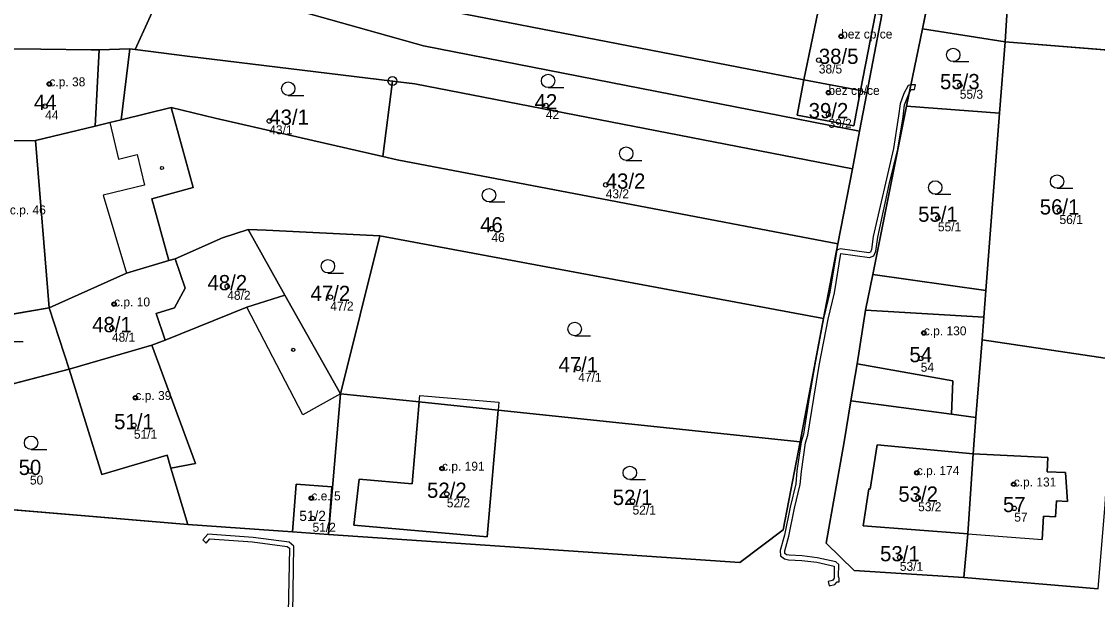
# Model space of a CAD drawing. Extents: x -603967 to -594699, y -1179315 to -1165625.
# Drawn here: x -597420.7 to -597300.6, y -1172664.1 to -1172599.6 of the extents above; entities that cross this region are included whole.
import ezdxf

# ---------------------------------------------------------------- set-up
doc = ezdxf.new("R2010")
doc.units = 0
for name, color, linetype in [('Definiční body', 7, 'Continuous'), ('Hranice parcel', 7, 'Continuous'), ('Parcelní čísla', 7, 'Continuous'), ('Polygon budovy', 7, 'Continuous'), ('Polygon parcely', 7, 'Continuous'), ('Vnitřní kresba', 7, 'Continuous'), ('Věcná břemena k části', 7, 'Continuous'), ('Značky bodu BP', 7, 'Continuous'), ('Značky budov', 7, 'Continuous'), ('Značky kultur', 7, 'Continuous')]:
    doc.layers.add(name, color=color, linetype=linetype)

msp = doc.modelspace()

# ---------------------------------------------------------------- linework, layer by layer
at = {"layer": 'Definiční body'}
for centre in [(-597329.19, -1172601.27994), (-597331.68, -1172603.93994), (-597417.55, -1172606.60994), (-597315.95, -1172606.75994), (-597330.61, -1172607.56994), (-597418.02, -1172609.06994), (-597362.14, -1172609.00994), (-597393.01, -1172610.72994), (-597330.61, -1172609.99994), (-597355.46, -1172617.85994), (-597318.39, -1172621.54994), (-597304.82, -1172620.73994), (-597368.22, -1172622.73994), (-597397.7, -1172629.18994), (-597410.33, -1172631.16994), (-597386.2, -1172630.38994), (-597410.57, -1172633.86994), (-597319.96, -1172634.38994), (-597320.31, -1172637.21994), (-597358.53, -1172638.33994), (-597407.95, -1172641.60994), (-597408.12, -1172644.68994), (-597373.73, -1172649.49994), (-597419.72, -1172649.79994), (-597320.75, -1172649.98994), (-597309.93, -1172651.25994), (-597388.31, -1172652.80994), (-597373.2, -1172652.34994), (-597352.47, -1172653.14994), (-597320.6, -1172652.77994), (-597309.87, -1172653.93994), (-597388.18, -1172655.06994), (-597322.64, -1172659.42994)]:
    msp.add_circle(centre, 0.25, dxfattribs=at)
at = {"layer": 'Hranice parcel'}
for p, q in [((-597320.11, -1172600.43), (-597316.19, -1172581.54)), ((-597309.69, -1172582.55), (-597310.88, -1172601.88)), ((-597333.35, -1172606.12), (-597331.58, -1172597.56)), ((-597324.65, -1172598.89), (-597326.32, -1172607.63)), ((-597321.91, -1172609.07), (-597320.11, -1172600.43)), ((-597310.88, -1172601.88), (-597320.11, -1172600.43)), ((-597310.88, -1172601.88), (-597311.5, -1172609.87)), ((-597296.17, -1172603.08), (-597310.88, -1172601.88)), ((-597409.55, -1172610.59), (-597408.57, -1172602.69)), ((-597408.57, -1172602.69), (-597407.97, -1172602.77)), ((-597379.26, -1172606.28), (-597380.35, -1172614.68)), ((-597333.35, -1172606.12), (-597327.03, -1172607.32)), ((-597327.13, -1172611.85), (-597326.32, -1172607.63)), ((-597326.32, -1172607.63), (-597327.03, -1172607.32)), ((-597403.96, -1172609.24), (-597409.55, -1172610.59)), ((-597321.91, -1172609.07), (-597325.66, -1172627.85)), ((-597311.5, -1172609.87), (-597321.91, -1172609.07)), ((-597313.05, -1172629.64), (-597311.5, -1172609.87)), ((-597327.94, -1172616.07), (-597327.13, -1172611.85)), ((-597327.94, -1172616.07), (-597329.54, -1172624.42)), ((-597395.36, -1172622.85), (-597391.26, -1172630.18)), ((-597380.68, -1172623.53), (-597385.07, -1172641.16)), ((-597380.68, -1172623.53), (-597331.14, -1172632.76)), ((-597331.14, -1172632.76), (-597329.54, -1172624.42)), ((-597404.22, -1172626.3), (-597403.52, -1172626.11)), ((-597402.41, -1172629.39), (-597403.52, -1172626.11)), ((-597313.05, -1172629.64), (-597325.66, -1172627.85)), ((-597391.26, -1172630.18), (-597385.07, -1172641.16)), ((-597427.23, -1172633.23), (-597417.57, -1172631.58)), ((-597417.57, -1172631.58), (-597415.33, -1172638.42)), ((-597404.64, -1172635.17), (-597405.62, -1172632.2)), ((-597333.78, -1172646.51), (-597331.14, -1172632.76)), ((-597314.17, -1172643.8), (-597313.46, -1172635.15)), ((-597313.46, -1172635.15), (-597298.71, -1172637.33)), ((-597415.33, -1172638.42), (-597427.48, -1172641.59)), ((-597386.41, -1172656.87), (-597385.07, -1172641.16)), ((-597385.07, -1172641.16), (-597376.27, -1172642.08)), ((-597376.27, -1172642.08), (-597367.47, -1172643)), ((-597367.47, -1172643), (-597333.78, -1172646.51)), ((-597314.44, -1172647.87), (-597314.17, -1172643.8)), ((-597314.44, -1172647.87), (-597315.04, -1172656.79)), ((-597427.7, -1172653.59), (-597402.09, -1172655.74)), ((-597402.09, -1172655.74), (-597390.41, -1172656.58)), ((-597386.41, -1172656.87), (-597390.41, -1172656.58)), ((-597315.49, -1172661.67), (-597315.04, -1172656.79)), ((-597315.49, -1172661.67), (-597300.5, -1172662.91))]:
    msp.add_line(p, q, dxfattribs=at)
for points in [[(-597333.35, -1172606.12), (-597374.81, -1172598.1), (-597403.06, -1172585.98)], [(-597407.97, -1172602.77), (-597404.91, -1172596.01), (-597409.72, -1172594.41), (-597409.1, -1172592.88)], [(-597403.51, -1172594.53), (-597375.79, -1172602.34), (-597327.13, -1172611.85)], [(-597426.39, -1172602.61), (-597422.52, -1172602.67), (-597418.51, -1172602.73), (-597412.9, -1172602.8), (-597411.99, -1172602.78), (-597408.57, -1172602.69)], [(-597407.97, -1172602.77), (-597402.18, -1172603.51), (-597379.26, -1172606.28)], [(-597379.26, -1172606.28), (-597376.77, -1172606.58), (-597327.94, -1172616.07)], [(-597327.03, -1172607.32), (-597327.78, -1172611.28), (-597334.1, -1172610.08), (-597333.35, -1172606.12)], [(-597404.22, -1172626.3), (-597406.12, -1172619.41), (-597401.51, -1172618.14), (-597403.96, -1172609.24)], [(-597380.35, -1172614.68), (-597399.05, -1172610.4), (-597403.96, -1172609.24)], [(-597426.63, -1172613), (-597422.29, -1172612.94), (-597419.11, -1172612.9), (-597412.45, -1172611.29), (-597410.82, -1172610.9), (-597409.55, -1172610.59)], [(-597329.54, -1172624.42), (-597378.72, -1172615.05), (-597380.35, -1172614.68)], [(-597403.52, -1172626.11), (-597398.23, -1172623.77), (-597395.36, -1172622.85)], [(-597395.36, -1172622.85), (-597393.36, -1172622.92), (-597380.68, -1172623.53)], [(-597417.57, -1172631.58), (-597408.93, -1172627.69), (-597404.22, -1172626.3)], [(-597325.66, -1172627.85), (-597326.46, -1172631.83), (-597327.41, -1172637.81), (-597328.11, -1172641.94)], [(-597405.62, -1172632.2), (-597403.58, -1172631.59), (-597402.41, -1172629.39)], [(-597313.46, -1172635.15), (-597313.26, -1172632.63), (-597313.05, -1172629.64)], [(-597391.26, -1172630.18), (-597395.51, -1172631.5), (-597404.64, -1172635.17)], [(-597404.64, -1172635.17), (-597406.1, -1172635.76), (-597415.33, -1172638.42)], [(-597402.09, -1172655.74), (-597403.98, -1172649.46), (-597404.42, -1172648.01), (-597411.69, -1172650.18), (-597415.33, -1172638.42)], [(-597367.47, -1172643), (-597368.68, -1172657.11), (-597383.59, -1172655.82), (-597382.99, -1172650.7), (-597377.06, -1172651.21), (-597376.27, -1172642.08)], [(-597328.11, -1172641.94), (-597328.84, -1172646.51), (-597330.86, -1172657.83), (-597327.75, -1172660.9), (-597315.49, -1172661.67)], [(-597314.17, -1172643.8), (-597316.88, -1172643.44), (-597328.11, -1172641.94)], [(-597386.41, -1172656.87), (-597340.49, -1172659.98), (-597335.66, -1172656.35), (-597333.78, -1172646.51)], [(-597315.04, -1172656.79), (-597326.74, -1172655.91), (-597326.09, -1172651.78), (-597325.94, -1172651.8), (-597325.16, -1172646.86), (-597314.44, -1172647.87)], [(-597390.41, -1172656.58), (-597390.02, -1172651.24), (-597386.02, -1172651.53), (-597386.41, -1172656.87)]]:
    msp.add_lwpolyline(points, dxfattribs=at)
at = {"layer": 'Polygon budovy'}
for points in [[(-597331.58, -1172597.56), (-597333.35, -1172606.12), (-597327.03, -1172607.32), (-597325.36, -1172598.75)], [(-597418.51, -1172602.73), (-597422.52, -1172602.67), (-597422.29, -1172612.94), (-597419.11, -1172612.9), (-597412.45, -1172611.29), (-597411.99, -1172602.78), (-597412.9, -1172602.8)], [(-597333.35, -1172606.12), (-597334.1, -1172610.08), (-597327.78, -1172611.28), (-597327.03, -1172607.32)], [(-597427.23, -1172633.23), (-597417.57, -1172631.58), (-597419.11, -1172612.9), (-597422.29, -1172612.94), (-597426.63, -1172613)], [(-597408.93, -1172627.69), (-597417.57, -1172631.58), (-597415.33, -1172638.42), (-597406.1, -1172635.76), (-597404.64, -1172635.17), (-597405.62, -1172632.2), (-597403.58, -1172631.59), (-597402.41, -1172629.39), (-597403.52, -1172626.11), (-597404.22, -1172626.3)], [(-597316.88, -1172643.44), (-597314.17, -1172643.8), (-597313.46, -1172635.15), (-597313.26, -1172632.63), (-597326.46, -1172631.83), (-597327.41, -1172637.81), (-597316.71, -1172639.73)], [(-597406.1, -1172635.76), (-597415.33, -1172638.42), (-597411.69, -1172650.18), (-597404.42, -1172648.01), (-597403.98, -1172649.46), (-597401.25, -1172648.96)], [(-597383.59, -1172655.82), (-597368.68, -1172657.11), (-597367.47, -1172643), (-597376.27, -1172642.08), (-597377.06, -1172651.21), (-597382.99, -1172650.7)], [(-597326.09, -1172651.78), (-597326.74, -1172655.91), (-597315.04, -1172656.79), (-597314.44, -1172647.87), (-597325.16, -1172646.86), (-597325.94, -1172651.8)], [(-597303.92, -1172653.17), (-597304.14, -1172649.96), (-597306.2, -1172649.86), (-597306.13, -1172648.28), (-597314.44, -1172647.87), (-597315.04, -1172656.79), (-597306.76, -1172657.41), (-597306.61, -1172654.83), (-597305.25, -1172654.9), (-597305.14, -1172653.11)], [(-597390.41, -1172656.58), (-597386.41, -1172656.87), (-597386.02, -1172651.53), (-597390.02, -1172651.24)]]:
    msp.add_lwpolyline(points, close=True, dxfattribs=at)
at = {"layer": 'Polygon parcely'}
for points in [[(-597372.74, -1172589.64), (-597374.41, -1172593.97), (-597386.75, -1172587.97), (-597385.12, -1172583.97), (-597397.55, -1172578.25), (-597399.56, -1172581.07), (-597403.06, -1172585.98), (-597374.81, -1172598.1), (-597333.35, -1172606.12), (-597331.58, -1172597.56)], [(-597310.88, -1172601.88), (-597309.69, -1172582.55), (-597316.19, -1172581.54), (-597320.11, -1172600.43)], [(-597294.77, -1172584.44), (-597309.69, -1172582.55), (-597310.88, -1172601.88), (-597296.17, -1172603.08)], [(-597412.9, -1172602.8), (-597411.99, -1172602.78), (-597408.57, -1172602.69), (-597407.97, -1172602.77), (-597404.91, -1172596.01), (-597409.72, -1172594.41), (-597409.1, -1172592.88), (-597417.43, -1172589.67), (-597424.81, -1172584.87), (-597428.03, -1172592.65), (-597425.51, -1172593.78), (-597426.19, -1172595.53), (-597426.39, -1172602.61), (-597422.52, -1172602.67), (-597418.51, -1172602.73)], [(-597327.03, -1172607.32), (-597327.78, -1172611.28), (-597334.1, -1172610.08), (-597333.35, -1172606.12), (-597374.81, -1172598.1), (-597403.06, -1172585.98), (-597403.82, -1172587.79), (-597403.51, -1172594.53), (-597375.79, -1172602.34), (-597327.13, -1172611.85), (-597326.32, -1172607.63)], [(-597402.18, -1172603.51), (-597379.26, -1172606.28), (-597376.77, -1172606.58), (-597327.94, -1172616.07), (-597327.13, -1172611.85), (-597375.79, -1172602.34), (-597403.51, -1172594.53), (-597408.54, -1172593.09), (-597409.1, -1172592.88), (-597409.72, -1172594.41), (-597404.91, -1172596.01), (-597407.97, -1172602.77)], [(-597333.35, -1172606.12), (-597327.03, -1172607.32), (-597326.32, -1172607.63), (-597324.65, -1172598.89), (-597325.36, -1172598.75), (-597331.58, -1172597.56)], [(-597310.88, -1172601.88), (-597320.11, -1172600.43), (-597321.91, -1172609.07), (-597311.5, -1172609.87)], [(-597297.46, -1172620.24), (-597296.17, -1172603.08), (-597310.88, -1172601.88), (-597311.5, -1172609.87), (-597313.05, -1172629.64), (-597313.26, -1172632.63), (-597313.46, -1172635.15), (-597298.71, -1172637.33)], [(-597408.57, -1172602.69), (-597411.99, -1172602.78), (-597412.9, -1172602.8), (-597418.51, -1172602.73), (-597422.52, -1172602.67), (-597426.39, -1172602.61), (-597426.63, -1172613), (-597422.29, -1172612.94), (-597419.11, -1172612.9), (-597412.45, -1172611.29), (-597410.82, -1172610.9), (-597409.55, -1172610.59)], [(-597407.97, -1172602.77), (-597408.57, -1172602.69), (-597409.55, -1172610.59), (-597403.96, -1172609.24), (-597399.05, -1172610.4), (-597380.35, -1172614.68), (-597379.26, -1172606.28), (-597402.18, -1172603.51)], [(-597380.35, -1172614.68), (-597378.72, -1172615.05), (-597329.54, -1172624.42), (-597327.94, -1172616.07), (-597376.77, -1172606.58), (-597379.26, -1172606.28)], [(-597327.03, -1172607.32), (-597333.35, -1172606.12), (-597334.1, -1172610.08), (-597327.78, -1172611.28)], [(-597409.55, -1172610.59), (-597410.82, -1172610.9), (-597412.45, -1172611.29), (-597419.11, -1172612.9), (-597422.29, -1172612.94), (-597426.63, -1172613), (-597427.23, -1172633.23), (-597417.57, -1172631.58), (-597408.93, -1172627.69), (-597404.22, -1172626.3), (-597406.12, -1172619.41), (-597401.51, -1172618.14), (-597403.96, -1172609.24)], [(-597399.05, -1172610.4), (-597403.96, -1172609.24), (-597401.51, -1172618.14), (-597406.12, -1172619.41), (-597404.22, -1172626.3), (-597403.52, -1172626.11), (-597398.23, -1172623.77), (-597395.36, -1172622.85), (-597393.36, -1172622.92), (-597380.68, -1172623.53), (-597331.14, -1172632.76), (-597329.54, -1172624.42), (-597378.72, -1172615.05), (-597380.35, -1172614.68)], [(-597313.05, -1172629.64), (-597311.5, -1172609.87), (-597321.91, -1172609.07), (-597325.66, -1172627.85)], [(-597405.62, -1172632.2), (-597404.64, -1172635.17), (-597395.51, -1172631.5), (-597391.26, -1172630.18), (-597395.36, -1172622.85), (-597398.23, -1172623.77), (-597403.52, -1172626.11), (-597402.41, -1172629.39), (-597403.58, -1172631.59)], [(-597395.36, -1172622.85), (-597391.26, -1172630.18), (-597385.07, -1172641.16), (-597380.68, -1172623.53), (-597393.36, -1172622.92)], [(-597385.07, -1172641.16), (-597376.27, -1172642.08), (-597367.47, -1172643), (-597333.78, -1172646.51), (-597331.14, -1172632.76), (-597380.68, -1172623.53)], [(-597403.52, -1172626.11), (-597404.22, -1172626.3), (-597408.93, -1172627.69), (-597417.57, -1172631.58), (-597415.33, -1172638.42), (-597406.1, -1172635.76), (-597404.64, -1172635.17), (-597405.62, -1172632.2), (-597403.58, -1172631.59), (-597402.41, -1172629.39)], [(-597325.66, -1172627.85), (-597326.46, -1172631.83), (-597327.41, -1172637.81), (-597328.11, -1172641.94), (-597316.88, -1172643.44), (-597314.17, -1172643.8), (-597313.46, -1172635.15), (-597313.26, -1172632.63), (-597313.05, -1172629.64)], [(-597395.51, -1172631.5), (-597404.64, -1172635.17), (-597406.1, -1172635.76), (-597415.33, -1172638.42), (-597411.69, -1172650.18), (-597404.42, -1172648.01), (-597403.98, -1172649.46), (-597402.09, -1172655.74), (-597390.41, -1172656.58), (-597390.02, -1172651.24), (-597386.02, -1172651.53), (-597386.41, -1172656.87), (-597385.07, -1172641.16), (-597391.26, -1172630.18)], [(-597427.23, -1172633.23), (-597427.48, -1172641.59), (-597415.33, -1172638.42), (-597417.57, -1172631.58)], [(-597300.5, -1172662.91), (-597299.73, -1172653.51), (-597298.71, -1172637.33), (-597313.46, -1172635.15), (-597314.17, -1172643.8), (-597314.44, -1172647.87), (-597315.04, -1172656.79), (-597315.49, -1172661.67)], [(-597404.42, -1172648.01), (-597411.69, -1172650.18), (-597415.33, -1172638.42), (-597427.48, -1172641.59), (-597427.7, -1172653.59), (-597402.09, -1172655.74), (-597403.98, -1172649.46)], [(-597333.78, -1172646.51), (-597367.47, -1172643), (-597368.68, -1172657.11), (-597383.59, -1172655.82), (-597382.99, -1172650.7), (-597377.06, -1172651.21), (-597376.27, -1172642.08), (-597385.07, -1172641.16), (-597386.41, -1172656.87), (-597340.49, -1172659.98), (-597335.66, -1172656.35)], [(-597367.47, -1172643), (-597376.27, -1172642.08), (-597377.06, -1172651.21), (-597382.99, -1172650.7), (-597383.59, -1172655.82), (-597368.68, -1172657.11)], [(-597315.49, -1172661.67), (-597315.04, -1172656.79), (-597326.74, -1172655.91), (-597326.09, -1172651.78), (-597325.94, -1172651.8), (-597325.16, -1172646.86), (-597314.44, -1172647.87), (-597314.17, -1172643.8), (-597316.88, -1172643.44), (-597328.11, -1172641.94), (-597328.84, -1172646.51), (-597330.86, -1172657.83), (-597327.75, -1172660.9)], [(-597314.44, -1172647.87), (-597325.16, -1172646.86), (-597325.94, -1172651.8), (-597326.09, -1172651.78), (-597326.74, -1172655.91), (-597315.04, -1172656.79)], [(-597386.41, -1172656.87), (-597386.02, -1172651.53), (-597390.02, -1172651.24), (-597390.41, -1172656.58)]]:
    msp.add_lwpolyline(points, close=True, dxfattribs=at)
for points in [[(-597300.5, -1172662.91), (-597315.49, -1172661.67), (-597327.75, -1172660.9), (-597330.86, -1172657.83), (-597328.84, -1172646.51), (-597328.11, -1172641.94), (-597327.41, -1172637.81), (-597326.46, -1172631.83), (-597325.66, -1172627.85), (-597321.91, -1172609.07), (-597320.11, -1172600.43), (-597316.19, -1172581.54)], [(-597324.65, -1172598.89), (-597326.32, -1172607.63), (-597327.13, -1172611.85), (-597327.94, -1172616.07), (-597329.54, -1172624.42), (-597331.14, -1172632.76), (-597333.78, -1172646.51), (-597335.66, -1172656.35), (-597340.49, -1172659.98), (-597386.41, -1172656.87), (-597390.41, -1172656.58), (-597402.09, -1172655.74), (-597427.7, -1172653.59)]]:
    msp.add_lwpolyline(points, dxfattribs=at)
at = {"layer": 'Vnitřní kresba'}
for p, q in [((-597325.36, -1172598.75), (-597327.03, -1172607.32)), ((-597411.99, -1172602.78), (-597412.45, -1172611.29)), ((-597410.82, -1172610.9), (-597409.82, -1172614.98)), ((-597419.11, -1172612.9), (-597417.57, -1172631.58)), ((-597409.82, -1172614.98), (-597407.77, -1172614.48)), ((-597407.77, -1172614.48), (-597406.94, -1172617.89)), ((-597406.94, -1172617.89), (-597411.56, -1172619.02)), ((-597411.56, -1172619.02), (-597408.93, -1172627.69)), ((-597389.27, -1172643.53), (-597395.51, -1172631.5)), ((-597326.46, -1172631.83), (-597313.26, -1172632.63)), ((-597406.1, -1172635.76), (-597401.25, -1172648.96)), ((-597316.71, -1172639.73), (-597327.41, -1172637.81)), ((-597316.88, -1172643.44), (-597316.71, -1172639.73)), ((-597385.07, -1172641.16), (-597389.27, -1172643.53)), ((-597376.27, -1172642.08), (-597376.21, -1172641.34)), ((-597376.21, -1172641.34), (-597367.39, -1172642.11)), ((-597367.39, -1172642.11), (-597367.47, -1172643)), ((-597314.44, -1172647.87), (-597306.13, -1172648.28)), ((-597401.25, -1172648.96), (-597403.98, -1172649.46)), ((-597306.13, -1172648.28), (-597306.2, -1172649.86)), ((-597306.2, -1172649.86), (-597304.14, -1172649.96)), ((-597304.14, -1172649.96), (-597303.92, -1172653.17)), ((-597305.14, -1172653.11), (-597305.25, -1172654.9)), ((-597303.92, -1172653.17), (-597305.14, -1172653.11)), ((-597306.61, -1172654.83), (-597306.76, -1172657.41)), ((-597305.25, -1172654.9), (-597306.61, -1172654.83)), ((-597315.04, -1172656.79), (-597306.76, -1172657.41))]:
    msp.add_line(p, q, dxfattribs=at)
at = {"layer": 'Věcná břemena k části'}
for points in [[(-597321.42, -1172606.7), (-597321.7, -1172606.76), (-597322.19, -1172607.65), (-597322.61, -1172608.8), (-597322.78, -1172610.17), (-597323.36, -1172613.79), (-597325.6, -1172623.61), (-597325.81, -1172625.07), (-597325.93, -1172625.38), (-597326.1, -1172625.44), (-597329.28, -1172624.98), (-597329.68, -1172625.14), (-597330.44, -1172629.82), (-597331.14, -1172632.76), (-597332.13, -1172637.92), (-597332.74, -1172641.58), (-597333.39, -1172645.68), (-597333.64, -1172646.53), (-597334.12, -1172649.76), (-597334.26, -1172651.21), (-597334.88, -1172653.81), (-597335.5, -1172656.94), (-597335.98, -1172658.64), (-597335.95, -1172659.26), (-597335.5, -1172659.58), (-597335.06, -1172659.68), (-597333.57, -1172659.76), (-597331.92, -1172659.96), (-597329.95, -1172660.4), (-597329.98, -1172661.74), (-597330.17, -1172662.01), (-597330.62, -1172662.11), (-597330.52, -1172662.59), (-597329.89, -1172662.45), (-597329.65, -1172662.14), (-597329.41, -1172662.13), (-597329.41, -1172661.79), (-597329.48, -1172661.55), (-597329.45, -1172660.22), (-597329.79, -1172659.9), (-597331.85, -1172659.46), (-597333.53, -1172659.26), (-597335, -1172659.18), (-597335.3, -1172659.12), (-597335.47, -1172659), (-597335.48, -1172658.7), (-597335.02, -1172657.06), (-597334.4, -1172653.91), (-597333.76, -1172651.29), (-597333.62, -1172649.82), (-597333.16, -1172646.63), (-597332.91, -1172645.78), (-597332.24, -1172641.66), (-597331.64, -1172638), (-597330.65, -1172632.85), (-597329.94, -1172629.9), (-597329.24, -1172625.5), (-597326.04, -1172625.96), (-597325.55, -1172625.76), (-597325.33, -1172625.25), (-597325.1, -1172623.71), (-597323.82, -1172617.82), (-597322.87, -1172613.88), (-597322.28, -1172610.25), (-597322.13, -1172608.92), (-597321.61, -1172607.63)], [(-597321.42, -1172606.7), (-597321.61, -1172607.63), (-597321.38, -1172607.2), (-597320.99, -1172607.2), (-597320.9, -1172606.71)], [(-597400.43, -1172657.46), (-597400.07, -1172657.82), (-597399.64, -1172657.34), (-597394.88, -1172657.7), (-597391, -1172658.19), (-597390.76, -1172658.39), (-597390.89, -1172665.59), (-597391.07, -1172667.18), (-597391.28, -1172667.62), (-597391.73, -1172667.8), (-597391.89, -1172668.12), (-597391.39, -1172668.17), (-597390.92, -1172668), (-597390.59, -1172667.32), (-597390.39, -1172665.63), (-597390.26, -1172658.15), (-597390.8, -1172657.71), (-597394.82, -1172657.2), (-597399.88, -1172656.82)]]:
    msp.add_lwpolyline(points, close=True, dxfattribs=at)
at = {"layer": 'Značky bodu BP'}
for radius in [0.5, 0.0303]:
    msp.add_circle((-597379.26, -1172606.27988), radius, dxfattribs=at)
at = {"layer": 'Značky budov'}
for centre in [(-597329.1968, -1172601.27916), (-597417.5568, -1172606.60916), (-597330.6168, -1172607.56916), (-597404.9868, -1172615.97916), (-597410.3368, -1172631.16916), (-597319.9668, -1172634.38916), (-597390.3368, -1172636.25916), (-597407.9568, -1172641.60916), (-597373.7368, -1172649.49916), (-597320.7568, -1172649.98916), (-597309.9368, -1172651.25916), (-597388.3168, -1172652.80916)]:
    msp.add_circle(centre, 0.175, dxfattribs=at)
at = {"layer": 'Značky kultur'}
for p, q in [((-597316.683, -1172604.11), (-597314.933, -1172604.11)), ((-597361.893, -1172607.01), (-597360.143, -1172607.01)), ((-597390.893, -1172607.87), (-597389.143, -1172607.87)), ((-597353.173, -1172615.12), (-597351.423, -1172615.12)), ((-597318.693, -1172618.9), (-597316.943, -1172618.9)), ((-597305.093, -1172618.24), (-597303.343, -1172618.24)), ((-597368.483, -1172619.76), (-597366.733, -1172619.76)), ((-597386.463, -1172627.69), (-597384.713, -1172627.69)), ((-597358.923, -1172634.69), (-597357.173, -1172634.69)), ((-597422.233, -1172635.33), (-597420.483, -1172635.33)), ((-597419.593, -1172647.38), (-597417.843, -1172647.38)), ((-597352.773, -1172650.74), (-597351.023, -1172650.74))]:
    msp.add_line(p, q, dxfattribs=at)
for centre in [(-597316.68286, -1172603.35981), (-597361.89286, -1172606.25981), (-597390.89286, -1172607.11981), (-597353.17286, -1172614.36981), (-597305.09286, -1172617.48981), (-597318.69286, -1172618.14981), (-597368.48286, -1172619.00981), (-597386.46286, -1172626.93981), (-597358.92286, -1172633.93981), (-597419.59286, -1172646.62981), (-597352.77286, -1172649.98981)]:
    msp.add_circle(centre, 0.75, dxfattribs=at)

# ---------------------------------------------------------------- texts
at = {"layer": 'Definiční body'}
for s, p in [('bez cp/ce', (-597329.19, -1172601.53)), ('38/5', (-597331.68, -1172605.429)), ('c.p. 38', (-597417.55, -1172606.86)), ('bez cp/ce', (-597330.61, -1172607.82)), ('55/3', (-597315.95, -1172608.249)), ('44', (-597418.02, -1172610.559)), ('42', (-597362.14, -1172610.499)), ('39/2', (-597330.61, -1172611.489)), ('43/1', (-597393.01, -1172612.219)), ('43/2', (-597355.46, -1172619.349)), ('c.p. 46', (-597421.96, -1172621.15)), ('56/1', (-597304.82, -1172622.229)), ('55/1', (-597318.39, -1172623.039)), ('46', (-597368.22, -1172624.229)), ('48/2', (-597397.7, -1172630.679)), ('c.p. 10', (-597410.33, -1172631.42)), ('47/2', (-597386.2, -1172631.879)), ('c.p. 130', (-597319.96, -1172634.64)), ('48/1', (-597410.57, -1172635.359)), ('54', (-597320.31, -1172638.709)), ('47/1', (-597358.53, -1172639.829)), ('c.p. 39', (-597407.95, -1172641.86)), ('51/1', (-597408.12, -1172646.179)), ('c.p. 191', (-597373.73, -1172649.75)), ('c.p. 174', (-597320.75, -1172650.24)), ('50', (-597419.72, -1172651.289)), ('c.p. 131', (-597309.93, -1172651.51)), ('c.e. 5', (-597388.31, -1172653.06)), ('52/2', (-597373.2, -1172653.839)), ('52/1', (-597352.47, -1172654.639)), ('53/2', (-597320.6, -1172654.269)), ('57', (-597309.87, -1172655.429)), ('51/2', (-597388.18, -1172656.559)), ('53/1', (-597322.64, -1172660.919))]:
    msp.add_text(s, height=0.999996, dxfattribs=at).set_placement(p)
at = {"layer": 'Parcelní čísla'}
for s, height, p in [('38/5', 1.699998, (-597331.68, -1172604.365)), ('55/3', 1.699998, (-597318.155, -1172607.185)), ('44', 1.699998, (-597419.28, -1172609.495)), ('42', 1.699998, (-597363.4, -1172609.435)), ('43/1', 1.699998, (-597393.01, -1172611.155)), ('39/2', 1.699998, (-597332.815, -1172610.425)), ('43/2', 1.699998, (-597355.46, -1172618.285)), ('55/1', 1.699998, (-597320.595, -1172621.975)), ('56/1', 1.699998, (-597307.025, -1172621.165)), ('46', 1.699998, (-597369.48, -1172623.165)), ('48/2', 1.699998, (-597399.905, -1172629.615)), ('47/2', 1.699998, (-597388.405, -1172630.815)), ('48/1', 1.699998, (-597412.775, -1172634.295)), ('54', 1.699998, (-597321.57, -1172637.645)), ('47/1', 1.699998, (-597360.735, -1172638.765)), ('51/1', 1.699998, (-597410.325, -1172645.115)), ('50', 1.699998, (-597420.98, -1172650.225)), ('52/2', 1.699998, (-597375.405, -1172652.775)), ('53/2', 1.699998, (-597322.805, -1172653.205)), ('52/1', 1.699998, (-597354.675, -1172653.575)), ('57', 1.699998, (-597311.13, -1172654.365)), ('51/2', 1.14, (-597389.659, -1172655.355)), ('53/1', 1.699998, (-597324.845, -1172659.855))]:
    msp.add_text(s, height=height, dxfattribs=at).set_placement(p)

doc.saveas('drawing.dxf')
